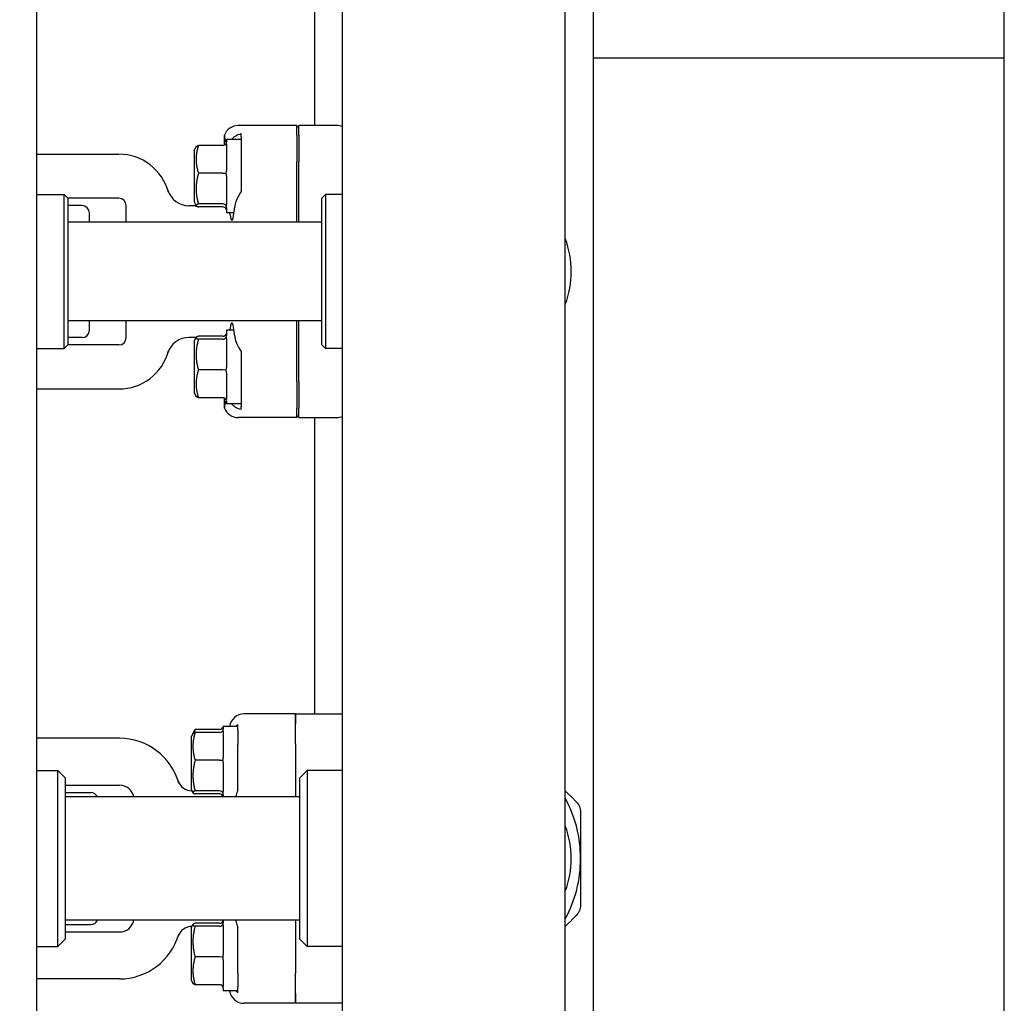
# Model space of a CAD drawing. Header units: inches. Extents: x 18 to 846, y -67 to 561.
# Tile 343 of 656: x 323.29 to 331.68, y 518.45 to 526.83. Entities that reach past the tile are written whole.
import ezdxf

# ---------------------------------------------------------------- set-up
doc = ezdxf.new("R2010")
doc.units = ezdxf.units.IN
doc.header["$LTSCALE"] = 24
doc.header["$MEASUREMENT"] = 0
doc.layers.add('Dimension (ANSI)', color=7, linetype='Continuous', lineweight=25)
doc.layers.add('Visible (ANSI)', color=7, linetype='Continuous', lineweight=30)
doc.styles.add('Note Text (ANSI)', font='tahoma.ttf')
doc.dimstyles.new('SB Fraction-16 (ANSI)', dxfattribs={"dimscale": 24, "dimtxt": 0.125, "dimasz": 0.098425, "dimexe": 0.125, "dimexo": 0.0625, "dimgap": 0.031496, "dimtad": 0, "dimtih": 1, "dimtoh": 1, "dimdec": 4, "dimrnd": 1e-08, "dimzin": 0, "dimdsep": 46, "dimlunit": 5, "dimtxsty": 'Note Text (ANSI)', "dimcen": 0.09, "dimdle": 0.393701, "dimclrd": 256, "dimclre": 256, "dimclrt": 256, "dimadec": 0, "dimazin": 3, "dimtfac": 0.96, "dimtofl": 0, "dimtmove": 0, "dimatfit": 3, "dimfxl": 1, "dimfrac": 2, "dimtolj": 1, "dimtzin": 12, "dimlwd": -1, "dimlwe": -1, "dimarcsym": 0})

# ---------------------------------------------------------------- blocks, each defined once
blk = doc.blocks.new('*D18')
at = {"layer": 'Defpoints', "color": 0, "transparency": 16777216}
for p in [(331.6784, 544.0067), (242.8595, 406.0067), (331.6784, 406.0067)]:
    blk.add_point(p, dxfattribs=at)
at = {"layer": 'Dimension (ANSI)', "transparency": 16777216}
for p, q in [((330.1784, 544.0067), (239.8595, 544.0067)), ((242.8595, 541.6445), (242.8595, 486.3311)), ((242.8595, 408.3689), (242.8595, 481.6823)), ((330.1784, 406.0067), (239.8595, 406.0067))]:
    blk.add_line(p, q, dxfattribs=at)
for points in [[(242.4658, 541.6445), (243.2532, 541.6445), (242.8595, 544.0067)], [(242.4658, 408.3689), (243.2532, 408.3689), (242.8595, 406.0067)]]:
    blk.add_solid(points, dxfattribs=at)
at = {"layer": 'Dimension (ANSI)', "transparency": 16777216, "insert": (239.783, 485.5752), "char_height": 3, "attachment_point": 1, "style": 'Note Text (ANSI)'}
blk.add_mtext('\\A1;138', dxfattribs=at)

msp = doc.modelspace()

# ---------------------------------------------------------------- linework, layer by layer
at = {"layer": 'Visible (ANSI)'}
for p, q in [((331.67843, 406.00673), (331.67843, 544.00673)), ((323.42939, 532.93636), (323.42939, 497.32123)), ((326.03689, 515.15474), (326.03689, 532.40445)), ((327.93689, 508.74849), (327.93689, 532.40467)), ((328.17439, 532.39699), (328.17439, 511.78881)), ((325.79939, 528.44224), (325.79939, 525.92974)), ((328.17439, 526.50673), (331.67843, 526.50673)), ((325.64939, 525.92974), (325.14891, 525.92974)), ((325.66501, 525.92974), (325.64939, 525.91406)), ((325.64939, 525.84796), (325.64939, 525.92974)), ((325.66501, 525.84796), (325.66501, 525.92974)), ((325.98849, 525.92974), (325.66501, 525.92974)), ((325.03203, 525.76353), (325.03203, 525.84827)), ((325.17439, 525.83408), (325.17439, 525.86128)), ((325.64939, 525.84796), (325.64939, 525.6207)), ((325.66501, 525.84796), (325.66501, 525.6207)), ((325.01814, 525.76012), (324.80935, 525.76012)), ((325.04939, 525.81099), (325.04939, 525.79054)), ((325.17439, 525.81099), (325.04939, 525.81099)), ((325.04939, 525.77139), (325.04939, 525.54823)), ((325.17439, 525.83408), (325.17439, 525.78001)), ((325.17439, 525.76457), (325.17439, 525.61855)), ((323.42939, 525.68599), (324.13189, 525.68599)), ((324.77439, 525.71724), (324.79049, 525.74945)), ((324.77439, 525.71724), (324.77439, 525.27974)), ((325.64939, 525.10599), (325.64939, 525.6207)), ((325.66501, 525.10599), (325.66501, 525.6207)), ((325.01814, 525.52365), (324.80935, 525.52365)), ((325.04939, 525.50308), (325.04939, 525.25618)), ((323.42939, 525.34224), (323.66564, 525.34224)), ((323.66564, 524.02974), (323.66564, 525.34224)), ((323.69689, 525.31099), (323.66564, 525.34224)), ((325.86189, 525.31099), (325.89314, 525.34224)), ((325.89314, 525.34224), (325.89314, 524.02974)), ((326.03689, 525.34224), (325.89314, 525.34224)), ((323.69689, 525.31099), (323.69689, 524.06099)), ((324.13189, 525.31099), (323.69689, 525.31099)), ((324.77439, 525.27974), (324.79049, 525.24754)), ((325.01814, 525.26202), (324.80935, 525.26202)), ((325.86189, 524.06099), (325.86189, 525.31099)), ((323.81807, 525.24849), (323.69689, 525.24849)), ((323.88057, 525.10599), (323.88057, 525.18599)), ((324.19439, 525.10599), (324.19439, 525.24849)), ((324.78203, 525.24682), (324.72862, 525.24682)), ((325.01814, 525.23686), (324.80935, 525.23686)), ((325.04939, 525.23018), (325.04939, 525.18599)), ((325.11361, 525.18599), (325.04939, 525.18599)), ((325.86189, 525.10599), (323.69689, 525.10599)), ((325.86189, 524.26599), (323.69689, 524.26599)), ((323.88057, 524.18599), (323.88057, 524.26599)), ((324.19439, 524.12349), (324.19439, 524.26599)), ((325.64939, 523.75128), (325.64939, 524.26599)), ((325.66501, 523.75128), (325.66501, 524.26599)), ((325.04939, 524.18599), (325.04939, 524.1418)), ((325.11361, 524.18599), (325.04939, 524.18599)), ((323.81807, 524.12349), (323.69689, 524.12349)), ((324.78203, 524.12517), (324.72862, 524.12517)), ((324.77439, 524.09224), (324.79049, 524.12445)), ((324.77439, 524.09224), (324.77439, 523.65474)), ((325.01814, 524.13512), (324.80935, 524.13512)), ((325.01814, 524.10996), (324.80935, 524.10996)), ((325.04939, 524.11581), (325.04939, 523.8689)), ((323.42939, 524.02974), (323.66564, 524.02974)), ((323.69689, 524.06099), (323.66564, 524.02974)), ((324.13189, 524.06099), (323.69689, 524.06099)), ((325.86189, 524.06099), (325.89314, 524.02974)), ((326.03689, 524.02974), (325.89314, 524.02974)), ((325.01814, 523.84833), (324.80935, 523.84833)), ((325.04939, 523.82375), (325.04939, 523.60059)), ((325.17439, 523.75344), (325.17439, 523.60741)), ((325.64939, 523.75128), (325.64939, 523.52402)), ((325.66501, 523.75128), (325.66501, 523.52402)), ((323.42939, 523.68599), (324.13189, 523.68599)), ((324.77439, 523.65474), (324.79049, 523.62254)), ((325.01814, 523.61186), (324.80935, 523.61186)), ((325.03203, 523.52371), (325.03203, 523.60845)), ((325.04939, 523.58144), (325.04939, 523.56099)), ((325.17439, 523.59197), (325.17439, 523.5379)), ((325.17439, 523.56099), (325.04939, 523.56099)), ((325.17439, 523.51071), (325.17439, 523.5379)), ((325.64939, 523.44224), (325.64939, 523.52402)), ((325.66501, 523.44224), (325.66501, 523.52402)), ((325.64939, 523.44224), (325.14891, 523.44224)), ((325.66501, 523.44224), (325.64939, 523.45793)), ((325.66501, 523.44224), (325.98849, 523.44224)), ((325.79939, 523.44224), (325.79939, 520.91849)), ((325.63689, 520.91849), (325.19899, 520.91849)), ((325.63689, 520.83371), (325.63689, 520.91849)), ((325.63689, 520.91849), (326.03689, 520.91849)), ((325.63689, 520.91849), (325.63689, 520.83371)), ((325.02189, 520.81099), (325.02189, 520.79054)), ((325.14689, 520.81099), (325.02189, 520.81099)), ((325.14689, 520.81099), (325.14689, 520.82902)), ((325.14689, 520.78421), (325.14689, 520.81099)), ((325.63689, 520.66327), (325.63689, 520.83371)), ((325.63689, 520.66327), (325.63689, 520.83371)), ((324.74689, 520.71724), (324.76299, 520.74945)), ((324.76299, 520.74945), (324.77543, 520.77434)), ((324.99064, 520.78607), (324.78185, 520.78607)), ((324.99064, 520.76012), (324.78185, 520.76012)), ((325.02189, 520.77139), (325.02189, 520.54823)), ((325.14689, 520.77923), (325.14689, 520.78421)), ((325.14689, 520.77923), (325.14689, 520.65804)), ((324.13689, 520.71099), (323.42939, 520.71099)), ((324.74689, 520.71724), (324.74689, 520.27974)), ((325.14689, 520.27282), (325.14689, 520.65804)), ((325.63689, 520.66327), (325.63689, 520.21099)), ((325.63689, 520.66327), (325.63689, 520.21099)), ((324.99064, 520.52365), (324.78185, 520.52365)), ((325.02189, 520.50308), (325.02189, 520.25618)), ((323.42939, 520.43599), (323.61189, 520.43599)), ((323.61189, 518.93599), (323.61189, 520.43599)), ((323.67439, 520.37349), (323.61189, 520.43599)), ((325.67439, 520.37349), (325.73689, 520.43599)), ((325.73689, 520.43599), (325.73689, 518.93599)), ((326.03689, 520.43599), (325.73689, 520.43599)), ((323.67439, 520.37349), (323.67439, 518.99849)), ((323.67439, 520.31099), (324.13689, 520.31099)), ((325.67439, 518.99849), (325.67439, 520.37349)), ((323.67439, 520.24849), (323.89184, 520.24849)), ((324.74689, 520.27974), (324.76299, 520.24754)), ((324.75454, 520.26349), (324.75501, 520.26349)), ((324.99064, 520.26202), (324.78185, 520.26202)), ((324.99064, 520.23686), (324.78185, 520.23686)), ((325.02189, 520.23018), (325.02189, 520.21099)), ((325.67439, 520.21099), (323.67439, 520.21099)), ((325.67439, 519.16099), (323.67439, 519.16099)), ((324.99064, 519.13512), (324.78185, 519.13512)), ((325.02189, 519.16099), (325.02189, 519.1418)), ((325.63689, 519.16099), (325.63689, 518.70872)), ((325.63689, 519.16099), (325.63689, 518.70872)), ((323.67439, 519.12349), (323.89184, 519.12349)), ((323.67439, 519.06099), (324.13689, 519.06099)), ((324.74689, 519.09224), (324.76299, 519.12445)), ((324.74689, 519.09224), (324.74689, 518.65474)), ((324.75454, 519.10849), (324.75501, 519.10849)), ((324.99064, 519.10996), (324.78185, 519.10996)), ((325.02189, 519.11581), (325.02189, 518.8689)), ((325.14689, 518.71394), (325.14689, 519.09916)), ((323.67439, 518.99849), (323.61189, 518.93599)), ((325.67439, 518.99849), (325.73689, 518.93599)), ((323.42939, 518.93599), (323.61189, 518.93599)), ((326.03689, 518.93599), (325.73689, 518.93599)), ((324.99064, 518.84833), (324.78185, 518.84833)), ((325.02189, 518.82375), (325.02189, 518.60059)), ((325.14689, 518.71394), (325.14689, 518.59275)), ((325.63689, 518.53827), (325.63689, 518.70872)), ((325.63689, 518.53827), (325.63689, 518.70872)), ((324.13689, 518.66099), (323.42939, 518.66099)), ((324.74689, 518.65474), (324.76299, 518.62254)), ((324.99064, 518.61186), (324.78185, 518.61186)), ((325.02189, 518.58144), (325.02189, 518.56099)), ((325.14689, 518.56099), (325.02189, 518.56099)), ((325.14689, 518.58777), (325.14689, 518.59275)), ((325.14689, 518.56099), (325.14689, 518.58777)), ((325.14689, 518.54296), (325.14689, 518.56099)), ((325.63689, 518.45349), (325.63689, 518.53827)), ((325.63689, 518.53827), (325.63689, 518.45349)), ((325.63689, 518.45349), (325.19899, 518.45349)), ((326.03689, 518.45349), (325.63689, 518.45349))]:
    msp.add_line(p, q, dxfattribs=at)
for centre, radius, start, end in [((324.13189, 525.24849), 0.4375, 15.01817, 90), ((324.72862, 525.43432), 0.1875, 197.296617, 270), ((324.13189, 525.24849), 0.0625, 0, 90), ((323.81807, 525.18599), 0.0625, 0, 90), ((324.78203, 525.49682), 0.25, 270, 272.01441), ((327.17439, 524.68599), 0.8125, 339.794776, 20.205224), ((323.81807, 524.18599), 0.0625, 270, 0), ((324.13189, 524.12349), 0.0625, 270, 0), ((324.72862, 523.93767), 0.1875, 90, 162.703383), ((324.78203, 523.87517), 0.25, 87.98559, 90), ((324.13189, 524.12349), 0.4375, 270, 344.98183), ((324.13689, 520.18599), 0.525, 15.803055, 90), ((324.13689, 520.18599), 0.125, 11.536959, 90), ((324.75454, 520.38849), 0.125, 198.15197, 270), ((323.89184, 520.18599), 0.0625, 23.578178, 90), ((326.98689, 519.68599), 1.08, 0, 28.402282), ((327.18939, 519.68599), 0.7975, 339.603631, 20.396369), ((326.98689, 519.68599), 1.08, 331.597718, 0), ((323.89184, 519.18599), 0.0625, 270, 336.421821), ((324.13689, 519.18599), 0.125, 270, 348.463041), ((324.13689, 519.18599), 0.525, 270, 344.196945), ((324.75454, 518.98349), 0.125, 90, 161.84803)]:
    msp.add_arc(centre, radius, start, end, dxfattribs=at)
for centre, major_axis, ratio, start_param, end_param in [((325.14987, 525.80426), (-0.08906, 0.08906), 0.9924325, 5.5015852, 6.7140351), ((325.98857, 525.80426), (-0.01094, 0.125), 0.9961657, 5.7987533, 6.1962518), ((325.01814, 525.79282), (0, -0.0327), 0.9555533, 0, 1.2241495), ((325.01814, 525.5268), (0.03125, 0), 0.1006388, 4.712389, 5.9365385), ((325.01814, 525.23246), (0.03125, 0), 0.9458753, 0.3466468, 1.5707963), ((325.01814, 525.20416), (0, 0.0327), 0.9555533, 5.0590358, 6.2831853), ((325.09547, 525.49849), (0, -0.375), 0.0874887, 5.7646381, 7.0811914), ((325.09547, 523.87349), (0, -0.375), 0.0874887, 2.3435866, 3.6601398), ((325.01814, 524.16782), (0, -0.0327), 0.9555533, 0, 1.2241495), ((325.01814, 524.13952), (0.03125, 0), 0.9458753, 4.712389, 5.9365385), ((325.01814, 523.84519), (0.03125, 0), 0.1006388, 0.3466468, 1.5707963), ((325.01814, 523.57916), (0, 0.0327), 0.9555533, 5.0590358, 6.2831853), ((325.14987, 523.56772), (-0.08906, -0.08906), 0.9924325, 5.8523356, 7.0647854), ((325.98857, 523.56772), (-0.01094, -0.125), 0.9961657, 0.0869335, 0.484432), ((325.19956, 520.79301), (-0.06457, 0.10779), 0.9948398, 5.7457619, 7.172791), ((324.99064, 520.82202), (0, -0.03595), 0.8693335, 0, 1.2241495), ((324.99064, 520.79282), (0, -0.0327), 0.9555533, 0, 1.2241495), ((324.99064, 520.5268), (0.03125, 0), 0.1006388, 4.712389, 5.9365385), ((324.99064, 520.23246), (0.03125, 0), 0.9458753, 0.3466468, 1.5707963), ((324.99064, 520.20416), (0, 0.0327), 0.9555533, 5.0590358, 6.2831853), ((325.11697, 520.49849), (0, 0.375), 0.0524078, 3.8387558, 3.8611847), ((324.99064, 519.16782), (0, -0.0327), 0.9555533, 0, 1.2241495), ((324.99064, 519.13952), (0.03125, 0), 0.9458753, 4.712389, 5.9365385), ((325.11697, 518.87349), (0, 0.375), 0.0524078, 5.5635932, 5.5860222), ((324.99064, 518.84519), (0.03125, 0), 0.1006388, 0.3466468, 1.5707963), ((324.99064, 518.57916), (0, 0.0327), 0.9555533, 5.0590358, 6.2831853), ((325.19956, 518.57897), (-0.06457, -0.10779), 0.9948398, 5.3935797, 6.8206087)]:
    msp.add_ellipse(centre, major_axis=major_axis, ratio=ratio, start_param=start_param, end_param=end_param, dxfattribs=at)
for points in [[(325.03203, 525.84827), (325.03203, 525.82863), (325.03486, 525.80851), (325.03964, 525.78997)], [(325.04753, 525.78171), (325.0489, 525.78493), (325.04939, 525.78797), (325.04939, 525.79054)], [(325.04939, 525.77139), (325.04939, 525.77491), (325.0489, 525.77849), (325.04753, 525.78171)], [(325.17439, 525.78001), (325.17416, 525.77504), (325.17416, 525.76988), (325.17439, 525.76457)], [(325.04753, 525.52573), (325.0489, 525.53332), (325.04939, 525.54109), (325.04939, 525.54823)], [(325.04939, 525.50308), (325.04939, 525.51031), (325.0489, 525.51813), (325.04753, 525.52573)], [(325.04753, 525.24251), (325.0489, 525.24688), (325.04939, 525.25161), (325.04939, 525.25618)], [(325.04939, 525.23018), (325.04939, 525.23389), (325.0489, 525.23814), (325.04753, 525.24251)], [(325.04753, 525.21527), (325.0489, 525.21205), (325.04939, 525.20901), (325.04939, 525.20644)], [(325.07921, 525.17279), (325.07857, 525.17695), (325.07789, 525.18135), (325.07718, 525.18599)], [(325.04939, 524.16554), (325.04939, 524.16297), (325.0489, 524.15993), (325.04753, 524.15671)], [(325.04753, 524.12948), (325.0489, 524.13384), (325.04939, 524.13809), (325.04939, 524.1418)], [(325.04939, 524.11581), (325.04939, 524.12037), (325.0489, 524.1251), (325.04753, 524.12948)], [(325.04753, 523.84626), (325.0489, 523.85385), (325.04939, 523.86167), (325.04939, 523.8689)], [(325.04939, 523.82375), (325.04939, 523.83089), (325.0489, 523.83866), (325.04753, 523.84626)], [(325.03964, 523.58202), (325.03486, 523.56348), (325.03203, 523.54336), (325.03203, 523.52371)], [(325.04753, 523.59027), (325.0489, 523.5935), (325.04939, 523.59707), (325.04939, 523.60059)], [(325.04939, 523.58144), (325.04939, 523.58401), (325.0489, 523.58705), (325.04753, 523.59027)], [(325.17439, 523.60741), (325.17416, 523.6021), (325.17416, 523.59694), (325.17439, 523.59197)], [(325.02003, 520.8098), (325.0214, 520.81046), (325.02189, 520.81085), (325.02189, 520.81096)], [(325.02189, 520.80701), (325.02189, 520.80816), (325.0214, 520.80913), (325.02003, 520.8098)], [(325.02003, 520.78171), (325.0214, 520.78493), (325.02189, 520.78797), (325.02189, 520.79054)], [(325.02189, 520.77139), (325.02189, 520.77491), (325.0214, 520.77849), (325.02003, 520.78171)], [(325.02003, 520.52573), (325.0214, 520.53332), (325.02189, 520.54109), (325.02189, 520.54823)], [(325.02189, 520.50308), (325.02189, 520.51031), (325.0214, 520.51813), (325.02003, 520.52573)], [(325.02003, 520.24251), (325.0214, 520.24688), (325.02189, 520.25161), (325.02189, 520.25618)], [(325.02189, 520.23018), (325.02189, 520.23389), (325.0214, 520.23814), (325.02003, 520.24251)], [(325.02003, 520.21527), (325.02066, 520.2138), (325.0211, 520.21237), (325.02139, 520.211)], [(325.02139, 519.16099), (325.0211, 519.15962), (325.02066, 519.15818), (325.02003, 519.15671)], [(325.02003, 519.12948), (325.0214, 519.13384), (325.02189, 519.13809), (325.02189, 519.1418)], [(325.02189, 519.11581), (325.02189, 519.12037), (325.0214, 519.1251), (325.02003, 519.12948)], [(325.02003, 518.84626), (325.0214, 518.85385), (325.02189, 518.86167), (325.02189, 518.8689)], [(325.02189, 518.82375), (325.02189, 518.83089), (325.0214, 518.83866), (325.02003, 518.84626)], [(325.02003, 518.59027), (325.0214, 518.5935), (325.02189, 518.59707), (325.02189, 518.60059)], [(325.02189, 518.58144), (325.02189, 518.58401), (325.0214, 518.58705), (325.02003, 518.59027)], [(325.14689, 518.54296), (325.13997, 518.54816), (325.13348, 518.55419), (325.1277, 518.561)]]:
    msp.add_open_spline(points, degree=3, dxfattribs=at)
for points, knots in [([(325.09199, 525.81099), (325.10195, 525.82452), (325.11472, 525.83541), (325.1407, 525.85086), (325.15694, 525.85749), (325.17439, 525.86128)], [0.72388666, 0.72388666, 0.72388666, 0.72388666, 0.91166133, 0.91166133, 1.08359589, 1.08359589, 1.08359589, 1.08359589]), ([(325.17439, 525.36739), (325.17042, 525.3617), (325.16673, 525.35604), (325.1508, 525.33034), (325.1394, 525.30791), (325.12466, 525.26883), (325.12026, 525.25185), (325.11896, 525.23669)], [1.3958264, 1.3958264, 1.3958264, 1.3958264, 1.44717623, 1.44717623, 1.64108774, 1.64108774, 1.79954351, 1.79954351, 1.79954351, 1.79954351]), ([(325.07718, 524.18599), (325.07723, 524.18633), (325.07728, 524.18666), (325.07798, 524.19127), (325.07862, 524.19533), (325.07921, 524.19919)], [0.46944072, 0.46944072, 0.46944072, 0.46944072, 0.474081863, 0.474081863, 0.53347611, 0.53347611, 0.53347611, 0.53347611]), ([(325.11896, 524.13529), (325.12025, 524.12015), (325.12465, 524.1032), (325.13935, 524.06419), (325.15073, 524.04178), (325.16666, 524.01605), (325.17038, 524.01034), (325.17439, 524.00459)], [0.55181372, 0.55181372, 0.55181372, 0.55181372, 0.71000954, 0.71000954, 0.90366002, 0.90366002, 0.95550669, 0.95550669, 0.95550669, 0.95550669]), ([(325.17439, 523.51071), (325.15639, 523.51462), (325.13966, 523.52155), (325.11392, 523.53727), (325.10164, 523.54788), (325.09199, 523.56099)], [1.27339348, 1.27339348, 1.27339348, 1.27339348, 1.45134152, 1.45134152, 1.63313419, 1.63313419, 1.63313419, 1.63313419]), ([(325.12771, 520.81097), (325.13264, 520.81679), (325.13806, 520.82201), (325.14474, 520.82738), (325.1458, 520.8282), (325.14689, 520.82902)], [0.754430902, 0.754430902, 0.754430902, 0.754430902, 0.837826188, 0.837826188, 0.853014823, 0.853014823, 0.853014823, 0.853014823]), ([(325.14689, 520.27282), (325.14504, 520.26906), (325.14332, 520.26531), (325.13493, 520.24554), (325.13073, 520.23004), (325.12992, 520.21646)], [1.53001661, 1.53001661, 1.53001661, 1.53001661, 1.56598407, 1.56598407, 1.72098253, 1.72098253, 1.72098253, 1.72098253]), ([(328.03028, 520.16995), (328.04202, 520.15821), (328.05132, 520.14402), (328.06343, 520.11479), (328.06689, 520.09817), (328.06689, 520.08157)], [0.40558856, 0.40558856, 0.40558856, 0.40558856, 0.52613363, 0.52613363, 0.6466787, 0.6466787, 0.6466787, 0.6466787]), ([(328.06689, 519.29042), (328.06689, 519.27381), (328.06343, 519.2572), (328.05132, 519.22797), (328.04202, 519.21377), (328.03028, 519.20203)], [0.40558856, 0.40558856, 0.40558856, 0.40558856, 0.52613363, 0.52613363, 0.6466787, 0.6466787, 0.6466787, 0.6466787]), ([(325.12992, 519.15552), (325.13073, 519.14195), (325.13492, 519.12647), (325.14331, 519.1067), (325.14504, 519.10293), (325.14689, 519.09916)], [0.52788927, 0.52788927, 0.52788927, 0.52788927, 0.6827691, 0.6827691, 0.71884724, 0.71884724, 0.71884724, 0.71884724])]:
    msp.add_open_spline(points, degree=3, knots=knots, dxfattribs=at)
for points, weights in [([(324.80935, 525.76012), (324.77327, 525.64189), (324.80935, 525.52365)], [1.04422863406, 1.20577136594, 1.04422863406]), ([(324.79049, 525.74945), (324.79297, 525.75441), (324.80935, 525.76012)], [1.12285543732, 1.11183872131, 1.04422863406]), ([(325.17439, 525.61855), (325.17439, 525.49224), (325.17439, 525.36739)], [0.999993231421, 0.999912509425, 0.999914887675]), ([(324.80935, 525.52365), (324.77327, 525.39284), (324.80935, 525.26202)], [1.04422863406, 1.20577136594, 1.04422863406]), ([(324.80935, 525.26202), (324.77327, 525.24944), (324.80935, 525.23686)], [1.04422863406, 1.20577136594, 1.04422863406]), ([(324.80935, 524.13512), (324.77327, 524.12254), (324.80935, 524.10996)], [1.04422863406, 1.20577136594, 1.04422863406]), ([(324.80935, 524.10996), (324.77327, 523.97915), (324.80935, 523.84833)], [1.04422863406, 1.20577136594, 1.04422863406]), ([(325.17439, 524.00459), (325.17439, 523.87974), (325.17439, 523.75344)], [0.999914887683, 0.999912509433, 0.999993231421]), ([(324.80935, 523.84833), (324.77327, 523.7301), (324.80935, 523.61186)], [1.04422863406, 1.20577136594, 1.04422863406]), ([(324.80935, 523.61186), (324.79297, 523.61757), (324.79049, 523.62254)], [1.04422863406, 1.11183872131, 1.12285543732]), ([(324.78185, 520.76012), (324.74577, 520.64189), (324.78185, 520.52365)], [1.04422863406, 1.20577136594, 1.04422863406]), ([(324.76299, 520.74945), (324.76547, 520.75441), (324.78185, 520.76012)], [1.12285543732, 1.11183872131, 1.04422863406]), ([(324.78185, 520.78607), (324.77491, 520.77015), (324.77053, 520.75547)], [1.04422863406, 1.07184749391, 1.09002239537]), ([(324.77543, 520.77434), (324.7783, 520.78007), (324.78185, 520.78607)], [1.06970791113, 1.05817173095, 1.04422863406]), ([(324.78185, 520.52365), (324.74577, 520.39284), (324.78185, 520.26202)], [1.04422863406, 1.20577136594, 1.04422863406]), ([(324.78185, 520.26202), (324.74577, 520.24944), (324.78185, 520.23686)], [1.04422863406, 1.20577136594, 1.04422863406]), ([(327.93689, 520.26334), (327.98279, 520.21744), (328.03028, 520.16995)], [1.04806432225, 1.05643980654, 1.06125151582]), ([(328.06689, 520.08157), (328.06689, 519.87756), (328.06689, 519.68599)], [1.06125151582, 1.04676875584, 1]), ([(328.06689, 519.68599), (328.06689, 519.49443), (328.06689, 519.29042)], [1, 1.04676875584, 1.06125151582]), ([(324.78185, 519.13512), (324.74577, 519.12254), (324.78185, 519.10996)], [1.04422863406, 1.20577136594, 1.04422863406]), ([(328.03028, 519.20203), (327.98279, 519.15454), (327.93689, 519.10864)], [1.06125151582, 1.05643980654, 1.04806432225]), ([(324.78185, 519.10996), (324.74577, 518.97915), (324.78185, 518.84833)], [1.04422863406, 1.20577136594, 1.04422863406]), ([(324.78185, 518.84833), (324.74577, 518.7301), (324.78185, 518.61186)], [1.04422863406, 1.20577136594, 1.04422863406]), ([(324.78185, 518.61186), (324.76547, 518.61757), (324.76299, 518.62254)], [1.04422863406, 1.11183872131, 1.12285543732])]:
    msp.add_rational_spline(points, weights, degree=2, dxfattribs=at)

# ---------------------------------------------------------------- dimensions: what is measured, and where the dimension line sits
at = {"layer": 'Dimension (ANSI)'}
dim = msp.add_linear_dim(base=(242.85953, 406.00673), p1=(331.67843, 544.00673), p2=(331.67843, 406.00673), angle=90, dimstyle='SB Fraction-16 (ANSI)', override={"dimgap": 0.031496, "dimdec": 4, "dimtol": 0, "dimlim": 0, "dimtp": 0, "dimtm": 0, "dimtdec": 2, "dimatfit": 1}, dxfattribs=at)
dim.commit()
dim.dimension.update_dxf_attribs({"geometry": '*D18', "text_midpoint": (242.85953, 484.00673), "dimtype": 160})

doc.saveas('drawing.dxf')
